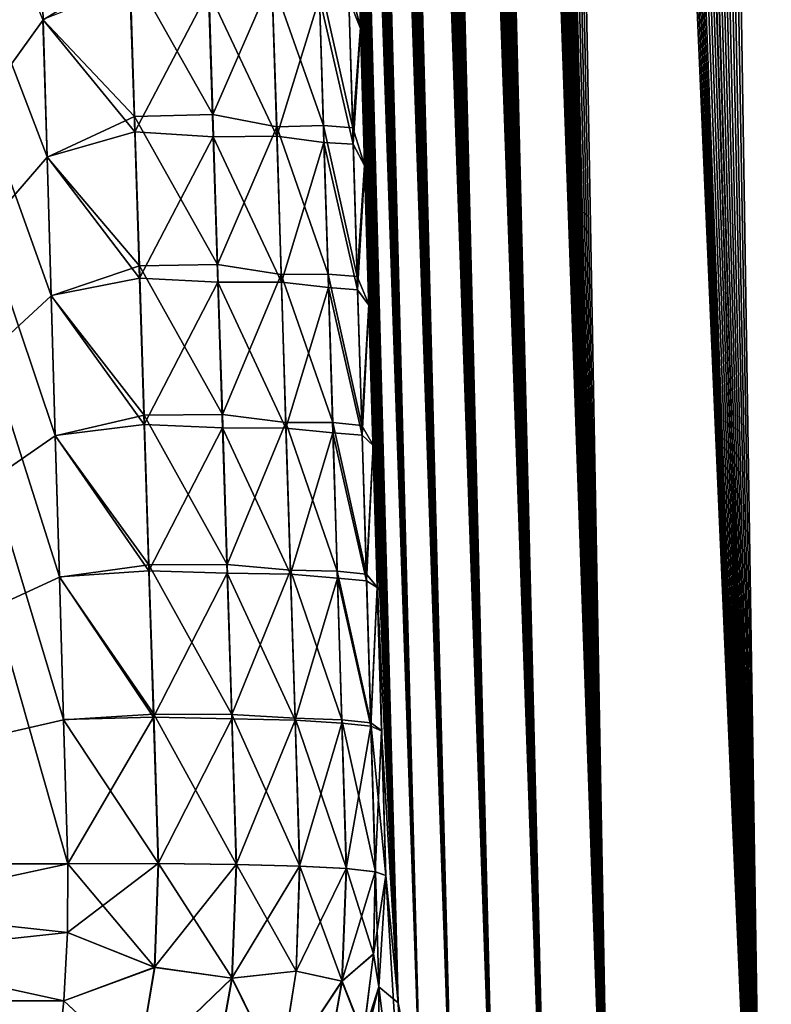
# Model space of a CAD drawing. Header units: metres. Extents: x -109 to 109, y -505 to 40.
# Tile 255 of 331: x 90.55 to 92.59, y -100.95 to -98.28. Entities that reach past the tile are written whole.
import ezdxf

# ---------------------------------------------------------------- set-up
doc = ezdxf.new("R2010")
doc.units = ezdxf.units.M
doc.layers.add('solid_K244224000C74', color=7, linetype='CONTINUOUS')

msp = doc.modelspace()

# ---------------------------------------------------------------- linework, layer by layer
at = {"layer": 'solid_K244224000C74'}
for points in [[(93.085175, -102.718887, -11.972528), (92.482307, -68.437492, -10.443848), (92.605217, -68.319817, -10.194491)], [(93.687683, -102.819366, 10.722225), (92.613121, -68.31356, 10.178873), (92.49041, -68.428444, 10.427011)], [(93.687683, -102.819366, 10.722225), (92.49041, -68.428444, 10.427011), (92.367126, -68.587082, 10.689607)], [(93.085175, -102.718887, -11.972528), (92.359482, -68.598389, -10.706372), (92.482307, -68.437492, -10.443848)], [(93.687683, -102.819366, 10.722225), (92.367126, -68.587082, 10.689607), (92.244301, -68.793823, 10.966308)], [(93.085175, -102.718887, -11.972528), (92.237717, -68.80648, -10.981615), (92.359482, -68.598389, -10.706372)], [(93.085175, -102.718887, -11.972528), (92.177711, -68.929382, -11.123451), (92.237717, -68.80648, -10.981615)], [(93.687683, -102.819366, 10.722225), (92.244301, -68.793823, 10.966308), (92.183815, -68.916214, 11.108828)], [(93.085175, -102.718887, -11.972528), (92.118477, -69.065025, -11.267893), (92.177711, -68.929382, -11.123451)], [(93.687683, -102.819366, 10.722225), (92.183815, -68.916214, 11.108828), (92.124107, -69.051445, 11.253963)], [(93.085175, -102.718887, -11.972528), (92.060333, -69.214005, -11.414376), (92.118477, -69.065025, -11.267893)], [(93.085228, -102.718903, 11.972405), (92.124107, -69.051445, 11.253963), (92.065521, -69.200081, 11.401098)], [(93.085228, -102.718903, 11.972405), (93.687683, -102.819366, 10.722225), (92.124107, -69.051445, 11.253963)], [(93.085228, -102.718903, 11.972405), (92.065521, -69.200081, 11.401098), (92.008018, -69.361885, 11.550406)], [(92.575287, -102.516273, -13.271167), (92.003227, -69.376099, -11.563077), (92.060333, -69.214005, -11.414376)], [(93.085175, -102.718887, -11.972528), (92.575287, -102.516273, -13.271167), (92.060333, -69.214005, -11.414376)], [(93.085228, -102.718903, 11.972405), (92.008018, -69.361885, 11.550406), (91.951752, -69.537445, 11.701672)], [(92.575287, -102.516273, -13.271167), (91.947357, -69.551849, -11.71372), (92.003227, -69.376099, -11.563077)], [(92.575287, -102.516273, -13.271167), (91.892822, -69.741516, -11.866115), (91.947357, -69.551849, -11.71372)], [(93.085228, -102.718903, 11.972405), (91.951752, -69.537445, 11.701672), (91.89682, -69.727036, 11.854755)], [(92.575287, -102.516273, -13.271167), (91.839638, -69.945023, -12.020344), (91.892822, -69.741516, -11.866115)], [(93.085228, -102.718903, 11.972405), (91.89682, -69.727036, 11.854755), (91.843239, -69.930588, 12.009709)], [(92.575287, -102.516273, -13.271167), (91.787926, -70.163132, -12.176224), (91.839638, -69.945023, -12.020344)], [(93.085228, -102.718903, 11.972405), (91.843239, -69.930588, 12.009709), (91.791153, -70.148834, 12.166296)], [(92.575287, -102.516273, -13.271167), (91.737694, -70.39566, -12.333764), (91.787926, -70.163132, -12.176224)], [(93.085228, -102.718903, 11.972405), (91.791153, -70.148834, 12.166296), (91.740585, -70.381607, 12.324515)], [(93.085228, -102.718903, 11.972405), (91.740585, -70.381607, 12.324515), (91.691589, -70.629356, 12.484334)], [(92.575287, -102.516273, -13.271167), (91.689018, -70.643066, -12.49292), (91.737694, -70.39566, -12.333764)], [(92.575287, -102.516273, -13.271167), (91.641975, -70.906036, -12.653593), (91.689018, -70.643066, -12.49292)], [(93.085228, -102.718903, 11.972405), (91.691589, -70.629356, 12.484334), (91.644249, -70.892731, 12.645655)], [(92.575287, -102.516273, -13.271167), (91.596565, -71.184235, -12.81581), (91.641975, -70.906036, -12.653593)], [(92.575294, -102.516273, 13.271149), (91.644249, -70.892731, 12.645655), (91.598572, -71.171425, 12.808501)], [(92.575294, -102.516273, 13.271149), (93.085228, -102.718903, 11.972405), (91.644249, -70.892731, 12.645655)], [(92.575294, -102.516273, 13.271149), (91.598572, -71.171425, 12.808501), (91.554619, -71.466408, 12.972818)], [(92.161346, -102.208305, -14.616208), (91.552879, -71.478668, -12.979512), (91.596565, -71.184235, -12.81581)], [(92.575287, -102.516273, -13.271167), (92.161346, -102.208305, -14.616208), (91.596565, -71.184235, -12.81581)], [(92.575294, -102.516273, 13.271149), (91.554619, -71.466408, 12.972818), (91.512451, -71.777885, 13.138582)], [(92.161346, -102.208305, -14.616208), (91.510941, -71.789551, -13.144675), (91.552879, -71.478668, -12.979512)], [(92.161346, -102.208305, -14.616208), (91.470779, -72.116959, -13.311293), (91.510941, -71.789551, -13.144675)], [(92.575294, -102.516273, 13.271149), (91.512451, -71.777885, 13.138582), (91.472076, -72.105949, 13.305785)], [(92.575294, -102.516273, 13.271149), (91.472076, -72.105949, 13.305785), (91.433578, -72.451843, 13.474362)], [(92.161346, -102.208305, -14.616208), (91.432487, -72.462158, -13.479303), (91.470779, -72.116959, -13.311293)], [(92.161346, -102.208305, -14.616208), (91.40799, -72.701927, -13.592093), (91.432487, -72.462158, -13.479303)], [(92.575294, -102.516273, 13.271149), (91.433578, -72.451843, 13.474362), (91.408966, -72.692101, 13.587521)], [(92.161346, -102.208305, -14.616208), (91.384338, -72.9496, -13.705495), (91.40799, -72.701927, -13.592093)], [(92.575294, -102.516273, 13.271149), (91.408966, -72.692101, 13.587521), (91.385201, -72.940277, 13.701282)], [(92.575294, -102.516273, 13.271149), (91.385201, -72.940277, 13.701282), (91.362312, -73.196869, 13.815616)], [(92.161346, -102.208305, -14.616208), (91.361557, -73.205666, -13.81948), (91.384338, -72.9496, -13.705495)], [(92.161346, -102.208305, -14.616208), (91.339684, -73.470436, -13.934031), (91.361557, -73.205666, -13.81948)], [(92.575294, -102.516273, 13.271149), (91.362312, -73.196869, 13.815616), (91.34034, -73.462181, 13.930505)], [(92.161346, -102.208305, -14.616208), (91.318672, -73.743416, -14.049176), (91.339684, -73.470436, -13.934031)], [(92.575294, -102.516273, 13.271149), (91.34034, -73.462181, 13.930505), (91.319244, -73.73571, 14.045978)], [(92.161346, -102.208305, -14.616208), (91.298576, -74.024963, -14.164884), (91.318672, -73.743416, -14.049176)], [(92.161339, -102.208298, 14.616241), (91.319244, -73.73571, 14.045978), (91.299057, -74.01783, 14.162003)], [(92.161339, -102.208298, 14.616241), (92.575294, -102.516273, 13.271149), (91.319244, -73.73571, 14.045978)], [(91.991692, -102.013245, -15.30547), (91.279404, -74.315659, -14.281111), (91.298576, -74.024963, -14.164884)], [(92.161339, -102.208298, 14.616241), (91.299057, -74.01783, 14.162003), (91.279823, -74.309105, 14.278535)], [(92.161346, -102.208305, -14.616208), (91.991692, -102.013245, -15.30547), (91.298576, -74.024963, -14.164884)], [(91.991692, -102.013245, -15.30547), (91.2612, -74.615837, -14.397833), (91.279404, -74.315659, -14.281111)], [(92.161339, -102.208298, 14.616241), (91.279823, -74.309105, 14.278535), (91.261543, -74.609863, 14.395551)], [(91.991692, -102.013245, -15.30547), (91.243927, -74.924911, -14.515097), (91.2612, -74.615837, -14.397833)], [(92.161339, -102.208298, 14.616241), (91.261543, -74.609863, 14.395551), (91.244209, -74.919533, 14.513095)], [(91.991692, -102.013245, -15.30547), (91.227608, -75.243347, -14.632849), (91.243927, -74.924911, -14.515097)], [(92.161339, -102.208298, 14.616241), (91.244209, -74.919533, 14.513095), (91.227844, -75.238571, 14.631117)], [(91.991692, -102.013245, -15.30547), (91.212296, -75.5718, -14.751021), (91.227608, -75.243347, -14.632849)], [(92.161339, -102.208298, 14.616241), (91.227844, -75.238571, 14.631117), (91.212486, -75.567635, 14.749548)], [(91.991692, -102.013245, -15.30547), (91.198013, -75.910622, -14.869582), (91.212296, -75.5718, -14.751021)], [(91.991684, -102.013237, 15.305506), (91.212486, -75.567635, 14.749548), (91.198158, -75.907059, 14.868356)], [(91.991684, -102.013237, 15.305506), (92.161339, -102.208298, 14.616241), (91.212486, -75.567635, 14.749548)], [(91.847855, -101.790222, -16.005117), (91.184715, -76.259148, -14.9886), (91.198013, -75.910622, -14.869582)], [(91.991684, -102.013237, 15.305506), (91.198158, -75.907059, 14.868356), (91.184822, -76.256195, 14.98761)], [(91.991692, -102.013245, -15.30547), (91.847855, -101.790222, -16.005117), (91.198013, -75.910622, -14.869582)], [(91.847855, -101.790222, -16.005117), (91.17244, -76.61795, -15.107995), (91.184715, -76.259148, -14.9886)], [(91.991684, -102.013237, 15.305506), (91.184822, -76.256195, 14.98761), (91.172516, -76.615616, 15.107229)], [(91.847855, -101.790222, -16.005117), (91.16124, -76.987785, -15.227665), (91.17244, -76.61795, -15.107995)], [(91.991684, -102.013237, 15.305506), (91.172516, -76.615616, 15.107229), (91.161293, -76.986061, 15.227113)], [(91.847855, -101.790222, -16.005117), (91.153564, -77.272713, -15.317557), (91.16124, -76.987785, -15.227665)], [(91.991684, -102.013237, 15.305506), (91.161293, -76.986061, 15.227113), (91.153595, -77.271439, 15.317158)], [(91.847855, -101.790222, -16.005117), (91.146469, -77.56356, -15.407648), (91.153564, -77.272713, -15.317557)], [(91.991684, -102.013237, 15.305506), (91.153595, -77.271439, 15.317158), (91.146492, -77.562737, 15.407394)], [(91.847855, -101.790222, -16.005117), (91.139977, -77.86055, -15.497899), (91.146469, -77.56356, -15.407648)], [(91.991684, -102.013237, 15.305506), (91.146492, -77.562737, 15.407394), (91.139984, -77.860176, 15.497785)], [(91.991684, -102.013237, 15.305506), (91.139984, -77.860176, 15.497785), (91.134102, -78.164101, 15.588267)], [(91.847855, -101.790222, -16.005117), (91.134102, -78.164032, -15.588249), (91.139977, -77.86055, -15.497899)], [(91.847847, -101.790215, 16.005148), (91.134102, -78.164101, 15.588267), (91.12886, -78.474892, 15.67878)], [(91.847855, -101.790222, -16.005117), (91.128868, -78.474373, -15.678636), (91.134102, -78.164032, -15.588249)], [(91.847847, -101.790215, 16.005148), (91.991684, -102.013237, 15.305506), (91.134102, -78.164101, 15.588267)], [(91.847847, -101.790215, 16.005148), (91.12886, -78.474892, 15.67878), (91.124283, -78.792862, 15.769264)], [(91.730461, -101.537865, -16.715139), (91.12429, -78.791916, -15.769001), (91.128868, -78.474373, -15.678636)], [(91.847855, -101.790222, -16.005117), (91.730461, -101.537865, -16.715139), (91.128868, -78.474373, -15.678636)], [(91.847847, -101.790215, 16.005148), (91.124283, -78.792862, 15.769264), (91.120331, -79.117493, 15.859822)], [(91.730461, -101.537865, -16.715139), (91.120346, -79.116112, -15.859447), (91.12429, -78.791916, -15.769001)], [(91.847847, -101.790215, 16.005148), (91.120331, -79.117493, 15.859822), (91.117004, -79.448753, 15.950448)], [(91.730461, -101.537865, -16.715139), (91.11702, -79.44696, -15.949965), (91.120346, -79.116112, -15.859447)], [(91.847847, -101.790215, 16.005148), (91.117004, -79.448753, 15.950448), (91.114326, -79.787079, 16.041052)], [(91.730461, -101.537865, -16.715139), (91.114342, -79.784859, -16.040472), (91.11702, -79.44696, -15.949965)], [(91.847847, -101.790215, 16.005148), (91.114326, -79.787079, 16.041052), (91.11232, -80.132874, 16.13155)], [(91.730461, -101.537865, -16.715139), (91.112335, -80.130249, -16.130877), (91.114342, -79.784859, -16.040472)], [(91.847847, -101.790215, 16.005148), (91.11232, -80.132874, 16.13155), (91.111008, -80.486557, 16.221849)], [(91.730461, -101.537865, -16.715139), (91.111015, -80.483543, -16.221092), (91.112335, -80.130249, -16.130877)], [(91.847847, -101.790215, 16.005148), (91.111008, -80.486557, 16.221849), (91.110367, -80.84787, 16.312019)], [(91.730461, -101.537865, -16.715139), (91.110374, -80.844475, -16.311184), (91.111015, -80.483543, -16.221092)], [(91.730461, -101.537865, -16.715139), (91.110367, -81.212616, -16.401237), (91.110374, -80.844475, -16.311184)], [(91.730453, -101.537849, 16.71517), (91.110367, -80.84787, 16.312019), (91.110374, -81.216393, 16.402145)], [(91.730453, -101.537849, 16.71517), (91.847847, -101.790215, 16.005148), (91.110367, -80.84787, 16.312019)], [(91.640373, -101.255722, -17.434717), (91.111031, -81.588463, -16.491133), (91.110367, -81.212616, -16.401237)], [(91.730461, -101.537865, -16.715139), (91.640373, -101.255722, -17.434717), (91.110367, -81.212616, -16.401237)], [(91.730453, -101.537849, 16.71517), (91.110374, -81.216393, 16.402145), (91.111046, -81.592598, 16.492104)], [(91.640373, -101.255722, -17.434717), (91.112389, -81.972496, -16.580748), (91.111031, -81.588463, -16.491133)], [(91.730453, -101.537849, 16.71517), (91.111046, -81.592598, 16.492104), (91.112411, -81.976982, 16.581776)], [(91.640373, -101.255722, -17.434717), (91.114471, -82.365196, -16.66996), (91.112389, -81.972496, -16.580748)], [(91.730453, -101.537849, 16.71517), (91.112411, -81.976982, 16.581776), (91.114494, -82.370018, 16.67104)], [(91.640373, -101.255722, -17.434717), (91.116646, -82.685738, -16.741011), (91.114471, -82.365196, -16.66996)], [(91.730453, -101.537849, 16.71517), (91.114494, -82.370018, 16.67104), (91.116684, -82.690811, 16.742126)], [(91.640373, -101.255722, -17.434717), (91.119247, -83.011337, -16.811941), (91.116646, -82.685738, -16.741011)], [(91.730453, -101.537849, 16.71517), (91.116684, -82.690811, 16.742126), (91.119293, -83.016655, 16.813086)], [(91.640373, -101.255722, -17.434717), (91.122269, -83.342171, -16.882694), (91.119247, -83.011337, -16.811941)], [(91.730453, -101.537849, 16.71517), (91.119293, -83.016655, 16.813086), (91.122322, -83.347733, 16.883865)], [(91.640373, -101.255722, -17.434717), (91.12574, -83.678543, -16.953184), (91.122269, -83.342171, -16.882694)], [(91.730453, -101.537849, 16.71517), (91.122322, -83.347733, 16.883865), (91.125801, -83.684326, 16.954378)], [(91.640373, -101.255722, -17.434717), (91.129662, -84.020729, -17.023327), (91.12574, -83.678543, -16.953184)], [(91.730453, -101.537849, 16.71517), (91.125801, -83.684326, 16.954378), (91.129738, -84.026726, 17.024536)], [(91.640373, -101.255722, -17.434717), (91.134056, -84.369026, -17.093033), (91.129662, -84.020729, -17.023327)], [(91.730453, -101.537849, 16.71517), (91.129738, -84.026726, 17.024536), (91.134132, -84.375229, 17.094257)], [(91.640373, -101.255722, -17.434717), (91.138924, -84.723732, -17.162222), (91.134056, -84.369026, -17.093033)], [(91.640366, -101.255707, 17.434746), (91.134132, -84.375229, 17.094257), (91.139015, -84.730118, 17.163454)], [(91.640366, -101.255707, 17.434746), (91.730453, -101.537849, 16.71517), (91.134132, -84.375229, 17.094257)], [(91.578362, -100.94191, -18.163813), (91.144249, -85.084473, -17.231009), (91.138924, -84.723732, -17.162222)], [(91.640373, -101.255722, -17.434717), (91.578362, -100.94191, -18.163813), (91.138924, -84.723732, -17.162222)], [(91.640366, -101.255707, 17.434746), (91.139015, -84.730118, 17.163454), (91.144348, -85.091026, 17.232246)], [(91.578362, -100.94191, -18.163813), (91.149986, -85.450851, -17.299515), (91.144249, -85.084473, -17.231009)], [(91.640366, -101.255707, 17.434746), (91.144348, -85.091026, 17.232246), (91.150101, -85.457573, 17.300753)], [(91.578362, -100.94191, -18.163813), (91.156174, -85.823227, -17.367622), (91.149986, -85.450851, -17.299515)], [(91.640366, -101.255707, 17.434746), (91.150101, -85.457573, 17.300753), (91.156288, -85.830086, 17.368856)], [(91.578362, -100.94191, -18.163813), (91.162804, -86.20192, -17.435213), (91.156174, -85.823227, -17.367622)], [(91.640366, -101.255707, 17.434746), (91.156288, -85.830086, 17.368856), (91.161797, -86.145325, 17.425217)], [(91.640366, -101.255707, 17.434746), (91.161797, -86.145325, 17.425217), (91.167618, -86.465149, 17.481148)], [(91.578362, -100.94191, -18.163813), (91.169907, -86.587288, -17.502171), (91.162804, -86.20192, -17.435213)], [(91.640366, -101.255707, 17.434746), (91.167618, -86.465149, 17.481148), (91.173775, -86.789742, 17.536581)], [(91.578362, -100.94191, -18.163813), (91.177483, -86.979668, -17.568377), (91.169907, -86.587288, -17.502171)], [(91.640366, -101.255707, 17.434746), (91.173775, -86.789742, 17.536581), (91.18026, -87.119308, 17.59145)], [(91.578362, -100.94191, -18.163813), (91.185539, -87.379288, -17.633757), (91.177483, -86.979668, -17.568377)], [(91.640366, -101.255707, 17.434746), (91.18026, -87.119308, 17.59145), (91.187073, -87.453804, 17.645775)], [(91.578362, -100.94191, -18.163813), (91.194023, -87.785294, -17.698624), (91.185539, -87.379288, -17.633757)], [(91.640366, -101.255707, 17.434746), (91.187073, -87.453804, 17.645775), (91.194176, -87.792625, 17.69978)], [(91.578362, -100.94191, -18.163813), (91.201416, -88.128563, -17.752262), (91.194023, -87.785294, -17.698624)], [(91.640366, -101.255707, 17.434746), (91.194176, -87.792625, 17.69978), (91.201576, -88.135933, 17.753395)], [(91.578362, -100.94191, -18.163813), (91.209106, -88.476578, -17.80542), (91.201416, -88.128563, -17.752262)], [(91.640366, -101.255707, 17.434746), (91.201576, -88.135933, 17.753395), (91.209274, -88.483971, 17.806528)], [(91.578362, -100.94191, -18.163813), (91.21711, -88.829559, -17.858006), (91.209106, -88.476578, -17.80542)], [(91.640366, -101.255707, 17.434746), (91.209274, -88.483971, 17.806528), (91.217285, -88.83696, 17.859085)], [(91.578362, -100.94191, -18.163813), (91.225433, -89.187752, -17.909922), (91.21711, -88.829559, -17.858006)], [(91.640366, -101.255707, 17.434746), (91.217285, -88.83696, 17.859085), (91.225609, -89.195145, 17.910973)], [(91.578362, -100.94191, -18.163813), (91.234085, -89.551384, -17.961077), (91.225433, -89.187752, -17.909922)], [(91.640366, -101.255707, 17.434746), (91.225609, -89.195145, 17.910973), (91.234261, -89.558754, 17.962097)], [(91.578362, -100.94191, -18.163813), (91.243065, -89.920692, -18.011377), (91.234085, -89.551384, -17.961077)], [(91.578362, -100.941902, 18.16383), (91.234261, -89.558754, 17.962097), (91.24324, -89.928024, 18.012365)], [(91.578362, -100.941902, 18.16383), (91.640366, -101.255707, 17.434746), (91.234261, -89.558754, 17.962097)], [(91.545441, -100.596848, -18.901022), (91.252357, -90.29554, -18.06089), (91.243065, -89.920692, -18.011377)], [(91.578362, -100.94191, -18.163813), (91.545441, -100.596848, -18.901022), (91.243065, -89.920692, -18.011377)], [(91.578362, -100.941902, 18.16383), (91.24324, -89.928024, 18.012365), (91.252541, -90.302811, 18.061842)], [(91.545441, -100.596848, -18.901022), (91.261925, -90.675255, -18.109903), (91.252357, -90.29554, -18.06089)], [(91.578362, -100.941902, 18.16383), (91.252541, -90.302811, 18.061842), (91.262108, -90.682442, 18.110817)], [(91.545441, -100.596848, -18.901022), (91.271782, -91.060066, -18.158302), (91.261925, -90.675255, -18.109903)], [(91.578362, -100.941902, 18.16383), (91.262108, -90.682442, 18.110817), (91.271965, -91.067169, 18.159178)], [(91.545441, -100.596848, -18.901022), (91.281929, -91.450256, -18.205961), (91.271782, -91.060066, -18.158302)], [(91.578362, -100.941902, 18.16383), (91.271965, -91.067169, 18.159178), (91.282112, -91.45726, 18.206795)], [(91.545441, -100.596848, -18.901022), (91.292374, -91.846115, -18.252747), (91.281929, -91.450256, -18.205961)], [(91.578362, -100.941902, 18.16383), (91.282112, -91.45726, 18.206795), (91.292557, -91.852997, 18.253536)], [(91.545441, -100.596848, -18.901022), (91.303123, -92.247925, -18.298529), (91.292374, -91.846115, -18.252747)], [(91.578362, -100.941902, 18.16383), (91.292557, -91.852997, 18.253536), (91.303307, -92.254662, 18.299276)], [(91.545441, -100.596848, -18.901022), (91.312592, -92.597282, -18.336874), (91.303123, -92.247925, -18.298529)], [(91.578362, -100.941902, 18.16383), (91.303307, -92.254662, 18.299276), (91.312775, -92.603874, 18.337584)], [(91.545441, -100.596848, -18.901022), (91.322289, -92.951393, -18.374304), (91.312592, -92.597282, -18.336874)], [(91.578362, -100.941902, 18.16383), (91.312775, -92.603874, 18.337584), (91.322472, -92.957825, 18.374975)], [(91.545441, -100.596848, -18.901022), (91.332222, -93.310303, -18.410805), (91.322289, -92.951393, -18.374304)], [(91.578362, -100.941902, 18.16383), (91.322472, -92.957825, 18.374975), (91.332397, -93.316559, 18.411438)], [(91.545441, -100.596848, -18.901022), (91.342339, -93.673302, -18.446732), (91.332222, -93.310303, -18.410805)], [(91.578362, -100.941902, 18.16383), (91.332397, -93.316559, 18.411438), (91.342514, -93.679367, 18.447325)], [(90.626785, -98.648743, 20.437349), (90.615753, -98.276703, 20.416267), (88.71682, -93.64727, 21.160151)], [(90.637917, -99.02449, 20.457275), (90.626785, -98.648743, 20.437349), (88.71682, -93.64727, 21.160151)], [(90.649124, -99.403946, 20.476019), (90.637917, -99.02449, 20.457275), (88.71682, -93.64727, 21.160151)], [(90.660393, -99.787117, 20.493553), (90.649124, -99.403946, 20.476019), (88.71682, -93.64727, 21.160151)], [(90.6717, -100.173988, 20.509846), (90.660393, -99.787117, 20.493553), (88.71682, -93.64727, 21.160151)], [(90.683044, -100.564568, 20.524872), (90.6717, -100.173988, 20.509846), (88.71682, -93.64727, 21.160151)], [(88.974266, -100.564568, 21.606056), (90.683044, -100.564568, 20.524872), (88.71682, -93.64727, 21.160151)], [(91.545441, -100.596848, -18.901022), (91.352654, -94.040436, -18.482058), (91.342339, -93.673302, -18.446732)], [(91.578362, -100.941902, 18.16383), (91.342514, -93.679367, 18.447325), (91.352821, -94.046295, 18.482609)], [(91.545441, -100.596848, -18.901022), (91.363167, -94.411911, -18.516665), (91.352654, -94.040436, -18.482058)], [(91.578362, -100.941902, 18.16383), (91.352821, -94.046295, 18.482609), (91.363327, -94.417549, 18.517176)], [(91.545441, -100.596848, -18.901022), (91.373878, -94.787956, -18.550438), (91.363167, -94.411911, -18.516665)], [(91.578362, -100.941902, 18.16383), (91.363327, -94.417549, 18.517176), (91.374031, -94.793358, 18.550905)], [(91.545441, -100.596848, -18.901022), (91.384804, -95.168785, -18.58326), (91.373878, -94.787956, -18.550438)], [(91.578362, -100.941902, 18.16383), (91.374031, -94.793358, 18.550905), (91.383575, -95.126091, 18.579643)], [(91.578362, -100.941902, 18.16383), (91.383575, -95.126091, 18.579643), (91.39328, -95.462624, 18.607578)], [(91.545441, -100.596848, -18.901022), (91.395935, -95.554611, -18.615015), (91.384804, -95.168785, -18.58326)], [(91.578362, -100.941902, 18.16383), (91.39328, -95.462624, 18.607578), (91.403145, -95.803093, 18.634628)], [(91.545441, -100.596848, -18.901022), (91.407288, -95.945663, -18.645586), (91.395935, -95.554611, -18.615015)], [(91.578362, -100.941902, 18.16383), (91.403145, -95.803093, 18.634628), (91.413177, -96.147644, 18.660719)], [(90.546883, -95.927826, -20.251282), (90.558304, -96.324997, -20.283146), (88.974266, -100.564568, -21.606056)], [(91.545441, -100.596848, -18.901022), (91.418861, -96.342148, -18.674858), (91.407288, -95.945663, -18.645586)], [(91.578362, -100.941902, 18.16383), (91.413177, -96.147644, 18.660719), (91.423386, -96.496422, 18.68577)], [(90.558304, -96.324997, -20.283146), (90.570015, -96.727135, -20.313725), (88.974266, -100.564568, -21.606056)], [(91.545441, -100.596848, -18.901022), (91.430664, -96.74427, -18.702726), (91.418861, -96.342148, -18.674858)], [(91.578362, -100.941902, 18.16383), (91.423386, -96.496422, 18.68577), (91.433754, -96.849495, 18.709751)], [(90.570015, -96.727135, -20.313725), (90.581955, -97.134125, -20.342989), (88.974266, -100.564568, -21.606056)], [(91.545441, -100.596848, -18.901022), (91.442665, -97.151726, -18.729349), (91.430664, -96.74427, -18.702726)], [(91.578362, -100.941902, 18.16383), (91.433754, -96.849495, 18.709751), (91.444283, -97.206551, 18.732828)], [(90.581955, -97.134125, -20.342989), (90.594109, -97.545967, -20.370899), (88.974266, -100.564568, -21.606056)], [(91.545441, -100.596848, -18.901022), (91.454865, -97.564331, -18.754824), (91.442665, -97.151726, -18.729349)], [(91.578362, -100.941902, 18.16383), (91.444283, -97.206551, 18.732828), (91.454956, -97.567528, 18.755028)], [(90.594109, -97.545967, -20.370899), (90.604897, -97.910301, -20.394178), (88.974266, -100.564568, -21.606056)], [(91.545441, -100.596848, -18.901022), (91.465698, -97.929588, -18.776175), (91.454865, -97.564331, -18.754824)], [(91.578362, -100.941902, 18.16383), (91.454956, -97.567528, 18.755028), (91.465782, -97.932442, 18.77635)], [(90.604897, -97.910301, -20.394178), (90.615807, -98.278358, -20.416359), (88.974266, -100.564568, -21.606056)], [(90.8508, -98.135216, -20.213127), (90.615807, -98.278358, -20.416359), (90.604897, -97.910301, -20.394178)], [(91.44339, -98.167633, -19.107967), (91.465698, -97.929588, -18.776175), (91.476669, -98.29879, -18.796646)], [(91.444809, -98.220978, 19.112106), (91.476746, -98.301285, 18.796793), (91.465782, -97.932442, 18.77635)], [(91.545441, -100.596848, -18.901022), (91.476669, -98.29879, -18.796646), (91.465698, -97.929588, -18.776175)], [(91.578362, -100.941902, 18.16383), (91.465782, -97.932442, 18.77635), (91.476746, -98.301285, 18.796793)], [(91.063194, -98.127945, -19.975258), (91.076256, -98.534187, -19.997524), (90.8508, -98.135216, -20.213127)], [(91.23661, -98.167038, -19.709194), (91.076256, -98.534187, -19.997524), (91.063194, -98.127945, -19.975258)], [(90.8508, -98.135216, -20.213127), (90.863998, -98.539894, -20.235434), (90.615807, -98.278358, -20.416359)], [(91.076256, -98.534187, -19.997524), (90.863998, -98.539894, -20.235434), (90.8508, -98.135216, -20.213127)], [(91.23661, -98.167038, -19.709194), (91.249275, -98.56752, -19.730906), (91.076256, -98.534187, -19.997524)], [(91.23661, -98.167038, -19.709194), (91.363815, -98.161575, -19.41658), (91.376312, -98.564072, -19.438358)], [(91.23661, -98.167038, -19.709194), (91.376312, -98.564072, -19.438358), (91.249275, -98.56752, -19.730906)], [(91.455643, -98.570572, -19.129734), (91.376312, -98.564072, -19.438358), (91.363815, -98.161575, -19.41658)], [(91.44339, -98.167633, -19.107967), (91.455643, -98.570572, -19.129734), (91.363815, -98.161575, -19.41658)], [(91.44339, -98.167633, -19.107967), (91.476669, -98.29879, -18.796646), (91.455643, -98.570572, -19.129734)], [(90.864517, -98.581169, 20.238413), (90.851608, -98.184746, 20.216709), (90.615753, -98.276703, 20.416267)], [(91.064835, -98.200684, 19.980282), (90.851608, -98.184746, 20.216709), (90.864517, -98.581169, 20.238413)], [(91.077484, -98.594818, 20.001657), (91.064835, -98.200684, 19.980282), (90.864517, -98.581169, 20.238413)], [(91.249519, -98.59317, 19.733301), (91.23703, -98.197815, 19.711952), (91.064835, -98.200684, 19.980282)], [(91.249519, -98.59317, 19.733301), (91.064835, -98.200684, 19.980282), (91.077484, -98.594818, 20.001657)], [(91.365158, -98.217049, 19.420794), (91.23703, -98.197815, 19.711952), (91.249519, -98.59317, 19.733301)], [(91.377357, -98.610306, 19.441902), (91.365158, -98.217049, 19.420794), (91.249519, -98.59317, 19.733301)], [(91.456795, -98.615021, 19.133234), (91.365158, -98.217049, 19.420794), (91.377357, -98.610306, 19.441902)], [(91.456795, -98.615021, 19.133234), (91.444809, -98.220978, 19.112106), (91.365158, -98.217049, 19.420794)], [(91.456795, -98.615021, 19.133234), (91.476746, -98.301285, 18.796793), (91.444809, -98.220978, 19.112106)], [(90.615807, -98.278358, -20.416359), (90.626839, -98.650116, -20.437418), (88.974266, -100.564568, -21.606056)], [(90.864517, -98.581169, 20.238413), (90.615753, -98.276703, 20.416267), (90.626785, -98.648743, 20.437349)], [(90.863998, -98.539894, -20.235434), (90.626839, -98.650116, -20.437418), (90.615807, -98.278358, -20.416359)], [(91.455643, -98.570572, -19.129734), (91.476669, -98.29879, -18.796646), (91.487793, -98.671936, -18.816238)], [(91.456795, -98.615021, 19.133234), (91.487854, -98.674049, 18.816359), (91.476746, -98.301285, 18.796793)], [(91.545441, -100.596848, -18.901022), (91.487793, -98.671936, -18.816238), (91.476669, -98.29879, -18.796646)], [(91.578362, -100.941902, 18.16383), (91.476746, -98.301285, 18.796793), (91.487854, -98.674049, 18.816359)], [(90.863998, -98.539894, -20.235434), (90.877121, -98.944649, -20.256226), (90.626839, -98.650116, -20.437418)], [(91.076256, -98.534187, -19.997524), (91.089264, -98.940514, -20.018278), (90.863998, -98.539894, -20.235434)], [(91.089264, -98.940514, -20.018278), (90.877121, -98.944649, -20.256226), (90.863998, -98.539894, -20.235434)], [(91.249275, -98.56752, -19.730906), (91.089264, -98.940514, -20.018278), (91.076256, -98.534187, -19.997524)], [(90.877342, -98.977676, 20.258661), (90.864517, -98.581169, 20.238413), (90.626785, -98.648743, 20.437349)], [(91.077484, -98.594818, 20.001657), (90.864517, -98.581169, 20.238413), (90.877342, -98.977676, 20.258661)], [(91.249275, -98.56752, -19.730906), (91.261894, -98.968079, -19.751158), (91.089264, -98.940514, -20.018278)], [(91.249275, -98.56752, -19.730906), (91.376312, -98.564072, -19.438358), (91.388786, -98.96666, -19.458666)], [(91.249275, -98.56752, -19.730906), (91.388786, -98.96666, -19.458666), (91.261894, -98.968079, -19.751158)], [(91.467911, -98.973595, -19.150034), (91.388786, -98.96666, -19.458666), (91.376312, -98.564072, -19.438358)], [(91.455643, -98.570572, -19.129734), (91.467911, -98.973595, -19.150034), (91.376312, -98.564072, -19.438358)], [(91.455643, -98.570572, -19.129734), (91.487793, -98.671936, -18.816238), (91.467911, -98.973595, -19.150034)], [(91.09008, -98.989029, 20.02161), (91.077484, -98.594818, 20.001657), (90.877342, -98.977676, 20.258661)], [(91.261971, -98.988594, 19.753225), (91.249519, -98.59317, 19.733301), (91.077484, -98.594818, 20.001657)], [(91.261971, -98.988594, 19.753225), (91.077484, -98.594818, 20.001657), (91.09008, -98.989029, 20.02161)], [(91.377357, -98.610306, 19.441902), (91.249519, -98.59317, 19.733301), (91.261971, -98.988594, 19.753225)], [(91.389542, -99.003639, 19.461611), (91.377357, -98.610306, 19.441902), (91.261971, -98.988594, 19.753225)], [(91.468781, -99.009155, 19.152956), (91.377357, -98.610306, 19.441902), (91.389542, -99.003639, 19.461611)], [(91.468781, -99.009155, 19.152956), (91.456795, -98.615021, 19.133234), (91.377357, -98.610306, 19.441902)], [(91.468781, -99.009155, 19.152956), (91.487854, -98.674049, 18.816359), (91.456795, -98.615021, 19.133234)], [(90.626839, -98.650116, -20.437418), (90.637962, -99.025589, -20.457323), (88.974266, -100.564568, -21.606056)], [(90.877342, -98.977676, 20.258661), (90.626785, -98.648743, 20.437349), (90.637917, -99.02449, 20.457275)], [(90.877121, -98.944649, -20.256226), (90.637962, -99.025589, -20.457323), (90.626839, -98.650116, -20.437418)], [(91.467911, -98.973595, -19.150034), (91.487793, -98.671936, -18.816238), (91.499046, -99.049034, -18.834953)], [(91.468781, -99.009155, 19.152956), (91.4991, -99.050751, 18.835047), (91.487854, -98.674049, 18.816359)], [(91.545441, -100.596848, -18.901022), (91.499046, -99.049034, -18.834953), (91.487793, -98.671936, -18.816238)], [(91.578362, -100.941902, 18.16383), (91.487854, -98.674049, 18.816359), (91.4991, -99.050751, 18.835047)], [(90.877121, -98.944649, -20.256226), (90.890152, -99.34948, -20.275505), (90.637962, -99.025589, -20.457323)], [(91.089264, -98.940514, -20.018278), (91.102196, -99.346916, -20.037523), (90.877121, -98.944649, -20.256226)], [(91.102196, -99.346916, -20.037523), (90.890152, -99.34948, -20.275505), (90.877121, -98.944649, -20.256226)], [(91.261894, -98.968079, -19.751158), (91.102196, -99.346916, -20.037523), (91.089264, -98.940514, -20.018278)], [(90.890091, -99.374252, 20.27746), (90.877342, -98.977676, 20.258661), (90.637917, -99.02449, 20.457275)], [(91.09008, -98.989029, 20.02161), (90.877342, -98.977676, 20.258661), (90.890091, -99.374252, 20.27746)], [(91.261894, -98.968079, -19.751158), (91.274475, -99.368713, -19.769955), (91.102196, -99.346916, -20.037523)], [(91.261894, -98.968079, -19.751158), (91.388786, -98.96666, -19.458666), (91.401245, -99.369316, -19.47751)], [(91.261894, -98.968079, -19.751158), (91.401245, -99.369316, -19.47751), (91.274475, -99.368713, -19.769955)], [(91.480179, -99.376694, -19.168867), (91.401245, -99.369316, -19.47751), (91.388786, -98.96666, -19.458666)], [(91.467911, -98.973595, -19.150034), (91.480179, -99.376694, -19.168867), (91.388786, -98.96666, -19.458666)], [(91.467911, -98.973595, -19.150034), (91.499046, -99.049034, -18.834953), (91.480179, -99.376694, -19.168867)], [(91.102615, -99.383301, 20.040144), (91.09008, -98.989029, 20.02161), (90.890091, -99.374252, 20.27746)], [(91.274376, -99.384102, 19.77173), (91.261971, -98.988594, 19.753225), (91.09008, -98.989029, 20.02161)], [(91.274376, -99.384102, 19.77173), (91.09008, -98.989029, 20.02161), (91.102615, -99.383301, 20.040144)], [(91.389542, -99.003639, 19.461611), (91.261971, -98.988594, 19.753225), (91.274376, -99.384102, 19.77173)], [(91.401703, -99.397049, 19.479921), (91.389542, -99.003639, 19.461611), (91.274376, -99.384102, 19.77173)], [(91.480774, -99.403358, 19.171278), (91.389542, -99.003639, 19.461611), (91.401703, -99.397049, 19.479921)], [(91.480774, -99.403358, 19.171278), (91.468781, -99.009155, 19.152956), (91.389542, -99.003639, 19.461611)], [(91.480774, -99.403358, 19.171278), (91.4991, -99.050751, 18.835047), (91.468781, -99.009155, 19.152956)], [(90.637962, -99.025589, -20.457323), (90.649162, -99.404778, -20.476048), (88.974266, -100.564568, -21.606056)], [(90.890091, -99.374252, 20.27746), (90.637917, -99.02449, 20.457275), (90.649124, -99.403946, 20.476019)], [(90.890152, -99.34948, -20.275505), (90.649162, -99.404778, -20.476048), (90.637962, -99.025589, -20.457323)], [(91.480179, -99.376694, -19.168867), (91.499046, -99.049034, -18.834953), (91.510445, -99.430069, -18.852789)], [(91.480774, -99.403358, 19.171278), (91.510483, -99.431381, 18.852858), (91.4991, -99.050751, 18.835047)], [(91.545441, -100.596848, -18.901022), (91.510445, -99.430069, -18.852789), (91.499046, -99.049034, -18.834953)], [(91.578362, -100.941902, 18.16383), (91.4991, -99.050751, 18.835047), (91.510483, -99.431381, 18.852858)], [(90.890152, -99.34948, -20.275505), (90.903099, -99.754372, -20.293276), (90.649162, -99.404778, -20.476048)], [(91.102196, -99.346916, -20.037523), (91.115059, -99.753387, -20.055262), (90.890152, -99.34948, -20.275505)], [(91.115059, -99.753387, -20.055262), (90.903099, -99.754372, -20.293276), (90.890152, -99.34948, -20.275505)], [(91.274475, -99.368713, -19.769955), (91.115059, -99.753387, -20.055262), (91.102196, -99.346916, -20.037523)], [(90.902748, -99.770889, 20.294811), (90.890091, -99.374252, 20.27746), (90.649124, -99.403946, 20.476019)], [(91.102615, -99.383301, 20.040144), (90.890091, -99.374252, 20.27746), (90.902748, -99.770889, 20.294811)], [(91.274475, -99.368713, -19.769955), (91.287003, -99.769417, -19.787298), (91.115059, -99.753387, -20.055262)], [(91.274475, -99.368713, -19.769955), (91.401245, -99.369316, -19.47751), (91.413673, -99.772041, -19.494894)], [(91.274475, -99.368713, -19.769955), (91.413673, -99.772041, -19.494894), (91.287003, -99.769417, -19.787298)], [(91.492439, -99.779861, -19.186239), (91.413673, -99.772041, -19.494894), (91.401245, -99.369316, -19.47751)], [(91.480179, -99.376694, -19.168867), (91.492439, -99.779861, -19.186239), (91.401245, -99.369316, -19.47751)], [(91.480179, -99.376694, -19.168867), (91.510445, -99.430069, -18.852789), (91.492439, -99.779861, -19.186239)], [(90.649162, -99.404778, -20.476048), (90.660423, -99.787666, -20.493565), (88.974266, -100.564568, -21.606056)], [(90.902748, -99.770889, 20.294811), (90.649124, -99.403946, 20.476019), (90.660393, -99.787117, 20.493553)], [(90.903099, -99.754372, -20.293276), (90.660423, -99.787666, -20.493565), (90.649162, -99.404778, -20.476048)], [(91.115074, -99.777649, 20.057259), (91.102615, -99.383301, 20.040144), (90.902748, -99.770889, 20.294811)], [(91.286736, -99.779671, 19.78882), (91.102615, -99.383301, 20.040144), (91.115074, -99.777649, 20.057259)], [(91.286736, -99.779671, 19.78882), (91.274376, -99.384102, 19.77173), (91.102615, -99.383301, 20.040144)], [(91.401703, -99.397049, 19.479921), (91.274376, -99.384102, 19.77173), (91.286736, -99.779671, 19.78882)], [(91.413841, -99.790527, 19.496836), (91.401703, -99.397049, 19.479921), (91.286736, -99.779671, 19.78882)], [(91.492767, -99.79763, 19.1882), (91.401703, -99.397049, 19.479921), (91.413841, -99.790527, 19.496836)], [(91.492767, -99.79763, 19.1882), (91.480774, -99.403358, 19.171278), (91.401703, -99.397049, 19.479921)], [(91.492767, -99.79763, 19.1882), (91.510483, -99.431381, 18.852858), (91.480774, -99.403358, 19.171278)], [(91.492439, -99.779861, -19.186239), (91.510445, -99.430069, -18.852789), (91.521973, -99.815048, -18.869745)], [(91.492767, -99.79763, 19.1882), (91.522003, -99.815941, 18.869789), (91.510483, -99.431381, 18.852858)], [(91.545441, -100.596848, -18.901022), (91.521973, -99.815048, -18.869745), (91.510445, -99.430069, -18.852789)], [(91.578362, -100.941902, 18.16383), (91.510483, -99.431381, 18.852858), (91.522003, -99.815941, 18.869789)], [(90.903099, -99.754372, -20.293276), (90.915955, -100.15934, -20.309544), (90.660423, -99.787666, -20.493565)], [(91.115059, -99.753387, -20.055262), (91.127846, -100.159927, -20.071497), (90.903099, -99.754372, -20.293276)], [(91.127846, -100.159927, -20.071497), (90.915955, -100.15934, -20.309544), (90.903099, -99.754372, -20.293276)], [(91.287003, -99.769417, -19.787298), (91.127846, -100.159927, -20.071497), (91.115059, -99.753387, -20.055262)], [(90.915314, -100.167595, 20.310719), (90.902748, -99.770889, 20.294811), (90.660393, -99.787117, 20.493553)], [(91.115074, -99.777649, 20.057259), (90.902748, -99.770889, 20.294811), (90.915314, -100.167595, 20.310719)], [(91.127472, -100.172058, 20.07296), (91.115074, -99.777649, 20.057259), (90.915314, -100.167595, 20.310719)], [(91.299049, -100.175301, 19.804495), (91.115074, -99.777649, 20.057259), (91.127472, -100.172058, 20.07296)], [(91.299049, -100.175301, 19.804495), (91.286736, -99.779671, 19.78882), (91.115074, -99.777649, 20.057259)], [(91.287003, -99.769417, -19.787298), (91.299477, -100.170189, -19.80319), (91.127846, -100.159927, -20.071497)], [(91.413841, -99.790527, 19.496836), (91.286736, -99.779671, 19.78882), (91.299049, -100.175301, 19.804495)], [(91.287003, -99.769417, -19.787298), (91.413673, -99.772041, -19.494894), (91.426071, -100.174835, -19.510818)], [(91.287003, -99.769417, -19.787298), (91.426071, -100.174835, -19.510818), (91.299477, -100.170189, -19.80319)], [(91.5047, -100.183098, -19.202152), (91.426071, -100.174835, -19.510818), (91.413673, -99.772041, -19.494894)], [(91.492439, -99.779861, -19.186239), (91.5047, -100.183098, -19.202152), (91.413673, -99.772041, -19.494894)], [(91.492439, -99.779861, -19.186239), (91.521973, -99.815048, -18.869745), (91.5047, -100.183098, -19.202152)], [(90.660423, -99.787666, -20.493565), (90.67173, -100.174263, -20.509842), (88.974266, -100.564568, -21.606056)], [(90.915314, -100.167595, 20.310719), (90.660393, -99.787117, 20.493553), (90.6717, -100.173988, 20.509846)], [(90.915955, -100.15934, -20.309544), (90.67173, -100.174263, -20.509842), (90.660423, -99.787666, -20.493565)], [(91.425949, -100.184067, 19.51236), (91.413841, -99.790527, 19.496836), (91.299049, -100.175301, 19.804495)], [(91.504753, -100.191963, 19.203728), (91.413841, -99.790527, 19.496836), (91.425949, -100.184067, 19.51236)], [(91.504753, -100.191963, 19.203728), (91.492767, -99.79763, 19.1882), (91.413841, -99.790527, 19.496836)], [(91.504753, -100.191963, 19.203728), (91.522003, -99.815941, 18.869789), (91.492767, -99.79763, 19.1882)], [(91.5047, -100.183098, -19.202152), (91.521973, -99.815048, -18.869745), (91.533638, -100.203972, -18.885822)], [(91.504753, -100.191963, 19.203728), (91.533653, -100.20443, 18.885845), (91.522003, -99.815941, 18.869789)], [(91.545441, -100.596848, -18.901022), (91.533638, -100.203972, -18.885822), (91.521973, -99.815048, -18.869745)], [(91.578362, -100.941902, 18.16383), (91.522003, -99.815941, 18.869789), (91.533653, -100.20443, 18.885845)], [(90.67173, -100.174263, -20.509842), (90.683067, -100.56456, -20.524855), (88.974266, -100.564568, -21.606056)], [(90.915314, -100.167595, 20.310719), (90.6717, -100.173988, 20.509846), (90.683044, -100.564568, 20.524872)], [(90.915955, -100.15934, -20.309544), (90.928757, -100.564362, -20.324263), (90.67173, -100.174263, -20.509842)], [(90.928757, -100.564362, -20.324263), (90.683067, -100.56456, -20.524855), (90.67173, -100.174263, -20.509842)], [(90.927834, -100.564362, 20.325142), (90.915314, -100.167595, 20.310719), (90.683044, -100.564568, 20.524872)], [(91.127472, -100.172058, 20.07296), (90.915314, -100.167595, 20.310719), (90.927834, -100.564362, 20.325142)], [(91.140556, -100.566528, -20.086233), (90.928757, -100.564362, -20.324263), (90.915955, -100.15934, -20.309544)], [(91.127846, -100.159927, -20.071497), (91.140556, -100.566528, -20.086233), (90.915955, -100.15934, -20.309544)], [(91.127472, -100.172058, 20.07296), (90.927834, -100.564362, 20.325142), (91.139793, -100.566521, 20.087248)], [(91.299049, -100.175301, 19.804495), (91.127472, -100.172058, 20.07296), (91.139793, -100.566521, 20.087248)], [(91.311905, -100.571014, -19.817635), (91.140556, -100.566528, -20.086233), (91.127846, -100.159927, -20.071497)], [(91.299477, -100.170189, -19.80319), (91.311905, -100.571014, -19.817635), (91.127846, -100.159927, -20.071497)], [(91.299049, -100.175301, 19.804495), (91.139793, -100.566521, 20.087248), (91.311302, -100.570992, 19.818758)], [(91.425949, -100.184067, 19.51236), (91.299049, -100.175301, 19.804495), (91.311302, -100.570992, 19.818758)], [(91.299477, -100.170189, -19.80319), (91.426071, -100.174835, -19.510818), (91.438438, -100.57769, -19.525286)], [(91.299477, -100.170189, -19.80319), (91.438438, -100.57769, -19.525286), (91.311905, -100.571014, -19.817635)], [(91.516953, -100.586403, -19.216606), (91.438438, -100.57769, -19.525286), (91.426071, -100.174835, -19.510818)], [(91.5047, -100.183098, -19.202152), (91.516953, -100.586403, -19.216606), (91.426071, -100.174835, -19.510818)], [(91.5047, -100.183098, -19.202152), (91.533638, -100.203972, -18.885822), (91.545441, -100.596848, -18.901022)], [(91.5047, -100.183098, -19.202152), (91.545441, -100.596848, -18.901022), (91.516953, -100.586403, -19.216606)], [(91.425949, -100.184067, 19.51236), (91.311302, -100.570992, 19.818758), (91.438026, -100.57766, 19.526491)], [(91.504753, -100.191963, 19.203728), (91.425949, -100.184067, 19.51236), (91.438026, -100.57766, 19.526491)], [(91.504753, -100.191963, 19.203728), (91.438026, -100.57766, 19.526491), (91.516739, -100.586357, 19.217861)], [(91.504753, -100.191963, 19.203728), (91.516739, -100.586357, 19.217861), (91.533653, -100.20443, 18.885845)], [(91.516739, -100.586357, 19.217861), (91.545441, -100.596848, 18.90102), (91.533653, -100.20443, 18.885845)], [(91.578362, -100.941902, 18.16383), (91.533653, -100.20443, 18.885845), (91.545441, -100.596848, 18.90102)], [(90.672272, -100.936317, -20.51123), (88.965576, -100.936554, -21.591007), (88.974266, -100.564568, -21.606056)], [(88.965576, -100.936554, 21.591007), (90.683044, -100.564568, 20.524872), (88.974266, -100.564568, 21.606056)], [(88.965576, -100.936554, 21.591007), (90.682144, -100.750961, 20.525478), (90.683044, -100.564568, 20.524872)], [(90.682129, -100.750824, -20.525496), (88.974266, -100.564568, -21.606056), (90.683067, -100.56456, -20.524855)], [(90.682129, -100.750824, -20.525496), (90.672272, -100.936317, -20.51123), (88.974266, -100.564568, -21.606056)], [(90.918793, -100.845505, -20.324556), (90.682129, -100.750824, -20.525496), (90.683067, -100.56456, -20.524855)], [(90.682144, -100.750961, 20.525478), (90.927834, -100.564362, 20.325142), (90.683044, -100.564568, 20.524872)], [(90.682144, -100.750961, 20.525478), (90.917931, -100.844864, 20.325457), (90.927834, -100.564362, 20.325142)], [(90.918793, -100.845505, -20.324556), (90.683067, -100.56456, -20.524855), (90.928757, -100.564362, -20.324263)], [(90.917931, -100.844864, 20.325457), (91.139793, -100.566521, 20.087248), (90.927834, -100.564362, 20.325142)], [(91.127762, -100.874687, 20.086983), (91.139793, -100.566521, 20.087248), (90.917931, -100.844864, 20.325457)], [(90.918793, -100.845505, -20.324556), (90.928757, -100.564362, -20.324263), (91.128563, -100.874458, -20.085978)], [(91.128563, -100.874458, -20.085978), (90.928757, -100.564362, -20.324263), (91.140556, -100.566528, -20.086233)], [(91.127762, -100.874687, 20.086983), (91.311302, -100.570992, 19.818758), (91.139793, -100.566521, 20.087248)], [(91.301895, -100.856087, 19.819424), (91.311302, -100.570992, 19.818758), (91.127762, -100.874687, 20.086983)], [(91.128563, -100.874458, -20.085978), (91.140556, -100.566528, -20.086233), (91.302521, -100.855797, -19.81831)], [(91.302521, -100.855797, -19.81831), (91.140556, -100.566528, -20.086233), (91.311905, -100.571014, -19.817635)], [(91.301895, -100.856087, 19.819424), (91.438026, -100.57766, 19.526491), (91.311302, -100.570992, 19.818758)], [(91.4263, -100.883102, 19.526329), (91.438026, -100.57766, 19.526491), (91.301895, -100.856087, 19.819424)], [(91.302521, -100.855797, -19.81831), (91.311905, -100.571014, -19.817635), (91.426758, -100.882629, -19.525141)], [(91.426758, -100.882629, -19.525141), (91.311905, -100.571014, -19.817635), (91.438438, -100.57769, -19.525286)], [(91.4263, -100.883102, 19.526329), (91.516739, -100.586357, 19.217861), (91.438026, -100.57766, 19.526491)], [(91.426758, -100.882629, -19.525141), (91.438438, -100.57769, -19.525286), (91.512115, -100.808868, -19.218456)], [(91.512115, -100.808868, -19.218456), (91.438438, -100.57769, -19.525286), (91.516953, -100.586403, -19.216606)], [(91.511848, -100.809578, 19.219698), (91.516739, -100.586357, 19.217861), (91.4263, -100.883102, 19.526329)], [(91.511848, -100.809578, 19.219698), (91.545441, -100.596848, 18.90102), (91.516739, -100.586357, 19.217861)], [(91.511848, -100.809578, 19.219698), (91.526176, -100.897995, 19.033258), (91.545441, -100.596848, 18.90102)], [(91.526176, -100.897995, -19.033257), (91.512115, -100.808868, -19.218456), (91.516953, -100.586403, -19.216606)], [(91.526176, -100.897995, -19.033257), (91.516953, -100.586403, -19.216606), (91.545441, -100.596848, -18.901022)], [(91.526176, -100.897995, -19.033257), (91.545441, -100.596848, -18.901022), (91.578362, -100.94191, -18.163813)], [(91.526176, -100.897995, 19.033258), (91.601112, -101.514664, 17.666872), (91.545441, -100.596848, 18.90102)], [(91.601112, -101.514664, 17.666872), (91.578362, -100.941902, 18.16383), (91.545441, -100.596848, 18.90102)], [(88.965576, -100.936554, 21.591007), (90.672279, -100.936279, 20.511232), (90.682144, -100.750961, 20.525478)], [(90.918793, -100.845505, -20.324556), (90.672272, -100.936317, -20.51123), (90.682129, -100.750824, -20.525496)], [(90.682144, -100.750961, 20.525478), (90.672279, -100.936279, 20.511232), (90.917931, -100.844864, 20.325457)], [(91.483856, -101.030846, 19.209223), (91.511848, -100.809578, 19.219698), (91.4263, -100.883102, 19.526329)], [(91.426758, -100.882629, -19.525141), (91.512115, -100.808868, -19.218456), (91.484329, -101.029404, -19.208075)], [(91.483856, -101.030846, 19.209223), (91.526176, -100.897995, 19.033258), (91.511848, -100.809578, 19.219698)], [(91.526176, -100.897995, -19.033257), (91.484329, -101.029404, -19.208075), (91.512115, -100.808868, -19.218456)], [(90.872269, -101.122284, -20.305336), (90.672272, -100.936317, -20.51123), (90.918793, -100.845505, -20.324556)], [(90.672279, -100.936279, 20.511232), (90.871628, -101.121033, 20.306339), (90.917931, -100.844864, 20.325457)], [(91.127762, -100.874687, 20.086983), (90.917931, -100.844864, 20.325457), (90.871628, -101.121033, 20.306339)], [(90.872269, -101.122284, -20.305336), (90.918793, -100.845505, -20.324556), (91.128563, -100.874458, -20.085978)], [(91.073517, -101.177422, 20.064173), (91.127762, -100.874687, 20.086983), (90.871628, -101.121033, 20.306339)], [(90.872269, -101.122284, -20.305336), (91.128563, -100.874458, -20.085978), (91.074417, -101.176964, -20.063217)], [(91.256767, -101.137146, 19.801029), (91.127762, -100.874687, 20.086983), (91.073517, -101.177422, 20.064173)], [(91.074417, -101.176964, -20.063217), (91.128563, -100.874458, -20.085978), (91.2575, -101.136566, -19.799967)], [(91.256767, -101.137146, 19.801029), (91.301895, -100.856087, 19.819424), (91.127762, -100.874687, 20.086983)], [(91.128563, -100.874458, -20.085978), (91.302521, -100.855797, -19.81831), (91.2575, -101.136566, -19.799967)], [(91.4263, -100.883102, 19.526329), (91.301895, -100.856087, 19.819424), (91.256767, -101.137146, 19.801029)], [(91.2575, -101.136566, -19.799967), (91.302521, -100.855797, -19.81831), (91.426758, -100.882629, -19.525141)], [(91.373093, -101.183273, 19.504021), (91.4263, -100.883102, 19.526329), (91.256767, -101.137146, 19.801029)], [(91.2575, -101.136566, -19.799967), (91.426758, -100.882629, -19.525141), (91.373734, -101.182335, -19.50292)], [(91.483856, -101.030846, 19.209223), (91.4263, -100.883102, 19.526329), (91.373093, -101.183273, 19.504021)], [(91.373734, -101.182335, -19.50292), (91.426758, -100.882629, -19.525141), (91.484329, -101.029404, -19.208075)], [(91.526176, -100.897995, -19.033257), (91.453079, -101.192909, -19.16156), (91.484329, -101.029404, -19.208075)], [(91.601112, -101.514664, -17.666878), (91.453079, -101.192909, -19.16156), (91.526176, -100.897995, -19.033257)], [(91.453079, -101.192909, 19.161562), (91.520538, -101.816467, 17.77268), (91.526176, -100.897995, 19.033258)], [(91.483856, -101.030846, 19.209223), (91.453079, -101.192909, 19.161562), (91.526176, -100.897995, 19.033258)], [(91.520538, -101.816467, 17.77268), (91.601112, -101.514664, 17.666872), (91.526176, -100.897995, 19.033258)], [(91.601112, -101.514664, -17.666878), (91.526176, -100.897995, -19.033257), (91.578362, -100.94191, -18.163813)], [(90.623383, -101.29866, -20.440475), (88.922554, -101.298874, -21.516493), (88.965576, -100.936554, -21.591007)], [(88.922554, -101.298874, 21.516493), (90.652641, -101.119453, 20.482815), (88.965576, -100.936554, 21.591007)], [(88.965576, -100.936554, 21.591007), (90.652641, -101.119453, 20.482815), (90.672279, -100.936279, 20.511232)], [(90.672272, -100.936317, -20.51123), (90.652634, -101.119453, -20.482815), (88.965576, -100.936554, -21.591007)], [(90.652634, -101.119453, -20.482815), (90.623383, -101.29866, -20.440475), (88.965576, -100.936554, -21.591007)], [(90.872269, -101.122284, -20.305336), (90.652634, -101.119453, -20.482815), (90.672272, -100.936317, -20.51123)], [(90.672279, -100.936279, 20.511232), (90.652641, -101.119453, 20.482815), (90.871628, -101.121033, 20.306339)], [(91.601112, -101.514664, 17.666872), (91.640366, -101.255707, 17.434746), (91.578362, -100.941902, 18.16383)], [(91.601112, -101.514664, -17.666878), (91.578362, -100.94191, -18.163813), (91.640373, -101.255722, -17.434717)]]:
    msp.add_3dface(points, dxfattribs=at)

doc.saveas('drawing.dxf')
